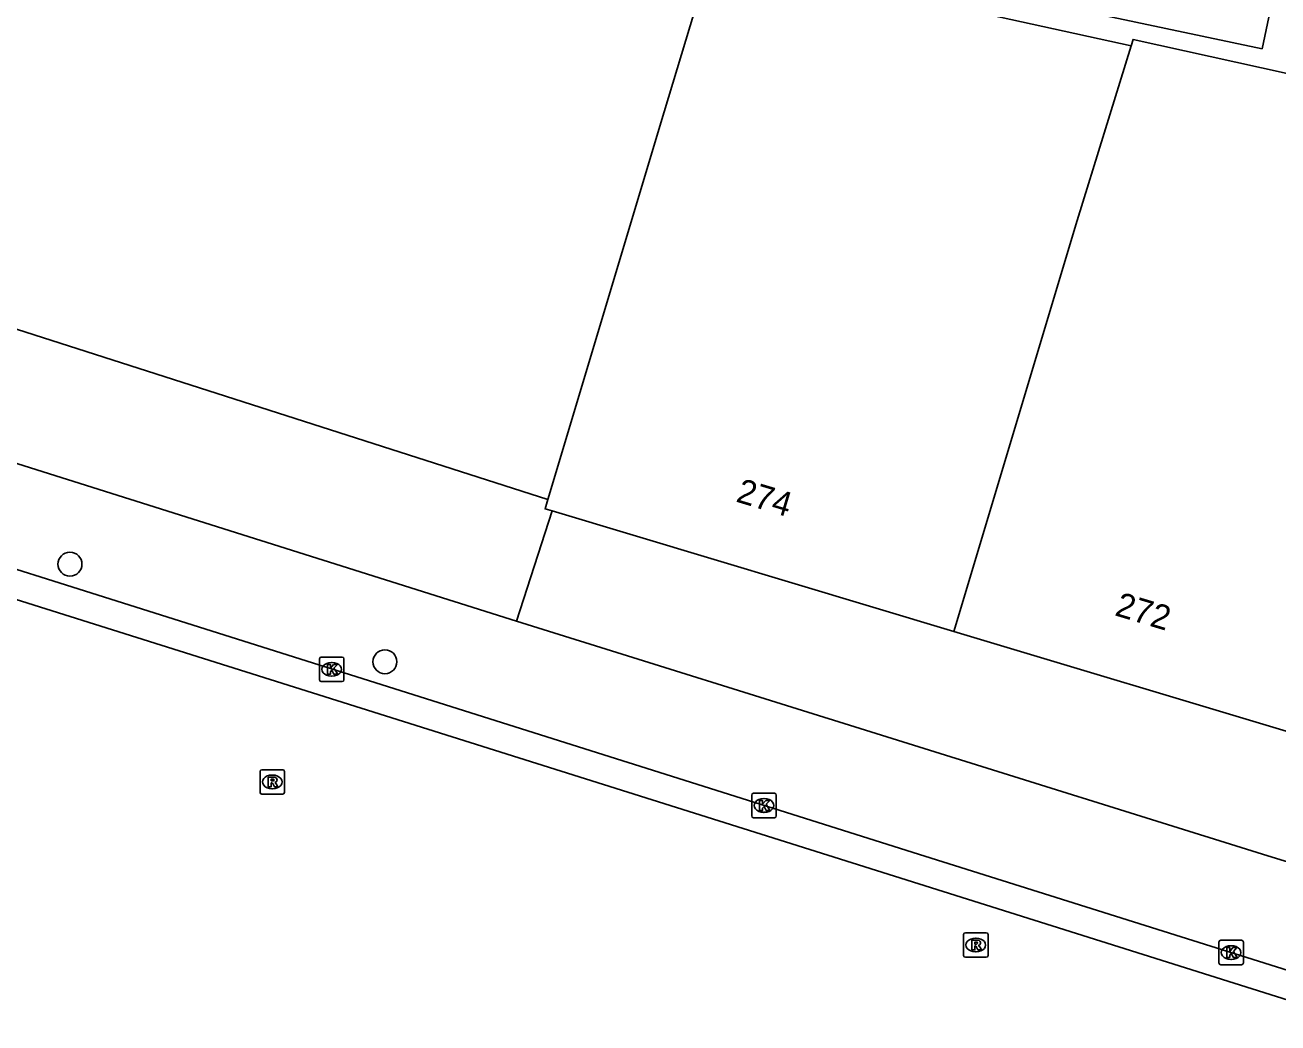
# Model space of a CAD drawing. Extents: x 158087 to 159494, y 382905 to 383981.
# Drawn here: x 158166.5 to 158217.7, y 383127.9 to 383168.7 of the extents above; entities that cross this region are included whole.
import ezdxf

# ---------------------------------------------------------------- set-up
doc = ezdxf.new("R2010")
doc.units = 0
for name, color, linetype in [('IMGEO_Boom', 7, 'Continuous'), ('IMGEO_Kolk', 7, 'Continuous'), ('IMGEO_Pand', 7, 'Continuous'), ('IMGEO_Pand_nummerreeks', 7, 'Continuous'), ('IMGEO_Parkeervlak_open', 7, 'Continuous'), ('IMGEO_Rijbaan_lokaal_gesloten', 7, 'Continuous'), ('IMGEO_Rioolput', 7, 'Continuous'), ('IMGEO_Voetpad_open', 7, 'Continuous')]:
    doc.layers.add(name, color=color, linetype=linetype)

msp = doc.modelspace()

# ---------------------------------------------------------------- linework, layer by layer
at = {"layer": 'IMGEO_Boom'}
for centre in [(158168.36, 383146.647), (158181.222, 383142.661)]:
    msp.add_circle(centre, 0.489, dxfattribs=at)
at = {"layer": 'IMGEO_Kolk'}
for p, q in [((158178.549, 383141.923), (158178.549, 383142.775)), ((158178.624, 383142.849), (158179.476, 383142.849)), ((158179.037, 383142.629), (158179.062, 383142.629)), ((158179.55, 383142.775), (158179.55, 383141.923)), ((158179.476, 383141.849), (158178.624, 383141.849)), ((158179.06, 383142.069), (158179.035, 383142.069)), ((158196.276, 383137.29), (158197.128, 383137.29)), ((158196.201, 383136.364), (158196.201, 383137.216)), ((158196.689, 383137.07), (158196.714, 383137.07)), ((158197.202, 383137.216), (158197.202, 383136.364)), ((158197.128, 383136.29), (158196.276, 383136.29)), ((158196.712, 383136.51), (158196.687, 383136.51)), ((158215.277, 383130.357), (158215.277, 383131.209)), ((158215.352, 383131.283), (158216.204, 383131.283)), ((158216.278, 383131.209), (158216.278, 383130.357)), ((158215.765, 383131.063), (158215.79, 383131.063)), ((158216.204, 383130.283), (158215.352, 383130.283)), ((158215.788, 383130.503), (158215.763, 383130.503))]:
    msp.add_line(p, q, dxfattribs=at)
for points in [[(158178.549, 383141.923), (158178.549, 383142.775)], [(158178.624, 383142.849), (158179.476, 383142.849)], [(158178.87, 383142.549), (158178.993, 383142.549), (158178.993, 383142.398), (158179.123, 383142.549), (158179.287, 383142.549), (158179.141, 383142.398), (158179.294, 383142.149), (158179.142, 383142.149), (158179.057, 383142.313), (158178.993, 383142.246), (158178.993, 383142.149), (158178.87, 383142.149), (158178.87, 383142.549)], [(158179.55, 383142.775), (158179.55, 383141.923)], [(158179.476, 383141.849), (158178.624, 383141.849)], [(158196.276, 383137.29), (158197.128, 383137.29)], [(158196.201, 383136.364), (158196.201, 383137.216)], [(158196.522, 383136.99), (158196.645, 383136.99), (158196.645, 383136.839), (158196.775, 383136.99), (158196.939, 383136.99), (158196.793, 383136.839), (158196.946, 383136.59), (158196.794, 383136.59), (158196.709, 383136.754), (158196.645, 383136.687), (158196.645, 383136.59), (158196.522, 383136.59), (158196.522, 383136.99)], [(158197.202, 383137.216), (158197.202, 383136.364)], [(158197.128, 383136.29), (158196.276, 383136.29)], [(158215.277, 383130.357), (158215.277, 383131.209)], [(158215.352, 383131.283), (158216.204, 383131.283)], [(158216.278, 383131.209), (158216.278, 383130.357)], [(158215.598, 383130.983), (158215.721, 383130.983), (158215.721, 383130.832), (158215.851, 383130.983), (158216.015, 383130.983), (158215.869, 383130.832), (158216.022, 383130.583), (158215.87, 383130.583), (158215.785, 383130.747), (158215.721, 383130.68), (158215.721, 383130.583), (158215.598, 383130.583), (158215.598, 383130.983)], [(158216.204, 383130.283), (158215.352, 383130.283)]]:
    msp.add_lwpolyline(points, dxfattribs=at)
for centre, start, end in [((158178.626, 383142.773), 91.552, 178.448), ((158178.626, 383142.773), 91.552, 178.448), ((158179.474, 383142.773), 1.552, 88.448), ((158179.474, 383142.773), 1.552, 88.448), ((158178.626, 383141.925), 181.552, 268.448), ((158178.626, 383141.925), 181.552, 268.448), ((158179.474, 383141.925), 271.552, 358.448), ((158179.474, 383141.925), 271.552, 358.448), ((158196.278, 383137.214), 91.552, 178.448), ((158196.278, 383137.214), 91.552, 178.448), ((158197.126, 383137.214), 1.552, 88.448), ((158197.126, 383137.214), 1.552, 88.448), ((158196.278, 383136.366), 181.552, 268.448), ((158196.278, 383136.366), 181.552, 268.448), ((158197.126, 383136.366), 271.552, 358.448), ((158197.126, 383136.366), 271.552, 358.448), ((158215.354, 383131.207), 91.552, 178.448), ((158215.354, 383131.207), 91.552, 178.448), ((158216.202, 383131.207), 1.552, 88.448), ((158216.202, 383131.207), 1.552, 88.448), ((158215.354, 383130.359), 181.552, 268.448), ((158215.354, 383130.359), 181.552, 268.448), ((158216.202, 383130.359), 271.552, 358.448), ((158216.202, 383130.359), 271.552, 358.448)]:
    msp.add_arc(centre, 0.0765, start, end, dxfattribs=at)
for centre, major_axis, ratio, start_param, end_param in [((158179.036, 383142.349), (-0.387, 0.002), 0.722429, 4.712389, 7.853982), ((158179.061, 383142.349), (-0.39, 0.002), 0.717154, 1.570796, 4.712389), ((158196.688, 383136.79), (-0.387, 0.002), 0.722429, 4.712389, 7.853982), ((158196.713, 383136.79), (-0.39, 0.002), 0.717154, 1.570796, 4.712389), ((158215.764, 383130.783), (-0.387, 0.002), 0.722429, 4.712389, 7.853982), ((158215.789, 383130.783), (-0.39, 0.002), 0.717154, 1.570796, 4.712389)]:
    msp.add_ellipse(centre, major_axis=major_axis, ratio=ratio, start_param=start_param, end_param=end_param, dxfattribs=at)
at = {"layer": 'IMGEO_Pand'}
for points in [[(158187.878, 383149.286), (158192.632, 383165.119), (158194.569, 383171.571)], [(158211.284, 383171.962), (158217.658, 383170.617), (158217.041, 383167.696), (158210.667, 383169.041), (158210.698, 383169.188)], [(158199.552, 383170.479), (158199.731, 383170.44), (158204.052, 383169.493), (158211.693, 383167.819)], [(158211.693, 383167.819), (158211.773, 383168.079), (158223.312, 383165.533)], [(158211.693, 383167.819), (158209.49, 383160.688), (158204.461, 383143.892)], [(158188.05, 383148.819), (158187.764, 383148.905), (158187.878, 383149.286)], [(158204.461, 383143.892), (158188.05, 383148.819)], [(158204.461, 383143.892), (158218.706, 383139.615)]]:
    msp.add_lwpolyline(points, dxfattribs=at)
at = {"layer": 'IMGEO_Parkeervlak_open'}
for points in [[(158159.414, 383158.405), (158187.878, 383149.286)], [(158188.05, 383148.819), (158186.594, 383144.316)]]:
    msp.add_lwpolyline(points, dxfattribs=at)
at = {"layer": 'IMGEO_Rijbaan_lokaal_gesloten'}
for points in [[(158123.906, 383159.769), (158125.403, 383159.303), (158130.311, 383157.752), (158203.27, 383134.722), (158233.202, 383125.294), (158245.445, 383121.671), (158283.564, 383110.711), (158294.412, 383107.708)], [(158294.047, 383106.593), (158274.356, 383112.076), (158235.952, 383123.218), (158123.545, 383158.624)]]:
    msp.add_lwpolyline(points, dxfattribs=at)
at = {"layer": 'IMGEO_Rioolput'}
for p, q in [((158176.121, 383137.326), (158176.121, 383138.178)), ((158176.196, 383138.252), (158177.048, 383138.252)), ((158176.609, 383138.032), (158176.634, 383138.032)), ((158177.122, 383138.178), (158177.122, 383137.326)), ((158177.048, 383137.252), (158176.196, 383137.252)), ((158176.632, 383137.472), (158176.607, 383137.472)), ((158204.851, 383130.667), (158204.851, 383131.519)), ((158204.926, 383131.593), (158205.778, 383131.593)), ((158205.339, 383131.373), (158205.364, 383131.373)), ((158205.852, 383131.519), (158205.852, 383130.667)), ((158205.778, 383130.593), (158204.926, 383130.593)), ((158205.362, 383130.813), (158205.337, 383130.813))]:
    msp.add_line(p, q, dxfattribs=at)
for points in [[(158176.121, 383137.326), (158176.121, 383138.178)], [(158176.196, 383138.252), (158177.048, 383138.252)], [(158176.71, 383137.95), (158176.458, 383137.952), (158176.458, 383137.552)], [(158176.636, 383137.871), (158176.582, 383137.871), (158176.582, 383137.79)], [(158176.582, 383137.79), (158176.634, 383137.79)], [(158177.122, 383138.178), (158177.122, 383137.326)], [(158177.048, 383137.252), (158176.196, 383137.252)], [(158176.458, 383137.552), (158176.582, 383137.552), (158176.582, 383137.714), (158176.593, 383137.714)], [(158176.64, 383137.685), (158176.711, 383137.552), (158176.851, 383137.552), (158176.786, 383137.678)], [(158204.851, 383130.667), (158204.851, 383131.519)], [(158204.926, 383131.593), (158205.778, 383131.593)], [(158205.44, 383131.291), (158205.188, 383131.293), (158205.188, 383130.893)], [(158205.366, 383131.212), (158205.312, 383131.212), (158205.312, 383131.131)], [(158205.312, 383131.131), (158205.364, 383131.131)], [(158205.852, 383131.519), (158205.852, 383130.667)], [(158205.778, 383130.593), (158204.926, 383130.593)], [(158205.188, 383130.893), (158205.312, 383130.893), (158205.312, 383131.055), (158205.323, 383131.055)], [(158205.37, 383131.026), (158205.441, 383130.893), (158205.581, 383130.893), (158205.516, 383131.019)]]:
    msp.add_lwpolyline(points, dxfattribs=at)
for centre, radius, start, end in [((158176.198, 383138.176), 0.0765, 91.552, 178.448), ((158176.198, 383138.176), 0.0765, 91.552, 178.448), ((158176.618, 383137.979), 0.19, 274.7715, 282.9687), ((158176.642, 383137.775), 0.0964, 77.0061, 93.1865), ((158176.656, 383137.832), 0.0378, 276.6634, 79.6772), ((158176.709, 383137.84), 0.109, 350.3612, 89.416), ((158176.707, 383137.84), 0.112, 277.5842, 350.9817), ((158177.046, 383138.176), 0.0765, 1.552, 88.448), ((158177.046, 383138.176), 0.0765, 1.552, 88.448), ((158176.198, 383137.328), 0.0765, 181.552, 268.448), ((158176.198, 383137.328), 0.0765, 181.552, 268.448), ((158176.592, 383137.661), 0.0533, 26.0293, 88.6989), ((158176.691, 383137.625), 0.108, 29.5134, 73.7905), ((158177.046, 383137.328), 0.0765, 271.552, 358.448), ((158177.046, 383137.328), 0.0765, 271.552, 358.448), ((158204.928, 383131.517), 0.0765, 91.552, 178.448), ((158204.928, 383131.517), 0.0765, 91.552, 178.448), ((158205.348, 383131.32), 0.19, 274.7715, 282.9687), ((158205.372, 383131.116), 0.0964, 77.0061, 93.1865), ((158205.386, 383131.173), 0.0378, 276.6634, 79.6772), ((158205.439, 383131.181), 0.109, 350.3612, 89.416), ((158205.437, 383131.181), 0.112, 277.5842, 350.9817), ((158205.776, 383131.517), 0.0765, 1.552, 88.448), ((158205.776, 383131.517), 0.0765, 1.552, 88.448), ((158204.928, 383130.669), 0.0765, 181.552, 268.448), ((158204.928, 383130.669), 0.0765, 181.552, 268.448), ((158205.322, 383131.002), 0.0533, 26.0293, 88.6989), ((158205.421, 383130.966), 0.108, 29.5134, 73.7905), ((158205.776, 383130.669), 0.0765, 271.552, 358.448), ((158205.776, 383130.669), 0.0765, 271.552, 358.448)]:
    msp.add_arc(centre, radius, start, end, dxfattribs=at)
for centre, major_axis, ratio, start_param, end_param in [((158176.608, 383137.752), (-0.387, 0.002), 0.722429, 4.712389, 7.853982), ((158176.633, 383137.752), (-0.39, 0.002), 0.717154, 1.570796, 4.712389), ((158205.338, 383131.093), (-0.387, 0.002), 0.722429, 4.712389, 7.853982), ((158205.363, 383131.093), (-0.39, 0.002), 0.717154, 1.570796, 4.712389)]:
    msp.add_ellipse(centre, major_axis=major_axis, ratio=ratio, start_param=start_param, end_param=end_param, dxfattribs=at)
at = {"layer": 'IMGEO_Voetpad_open'}
for points in [[(158186.594, 383144.316), (158157.8, 383153.402)], [(158186.594, 383144.316), (158217.278, 383134.734), (158240.948, 383127.491), (158262.253, 383121.192), (158268.93, 383119.281)]]:
    msp.add_lwpolyline(points, dxfattribs=at)

# ---------------------------------------------------------------- texts
at = {"layer": 'IMGEO_Pand_nummerreeks'}
for s, p in [('274', (158195.517, 383149.209)), ('272', (158210.986, 383144.565))]:
    msp.add_text(s, height=1, rotation=343.2868, dxfattribs=at).set_placement(p)

doc.saveas('drawing.dxf')
